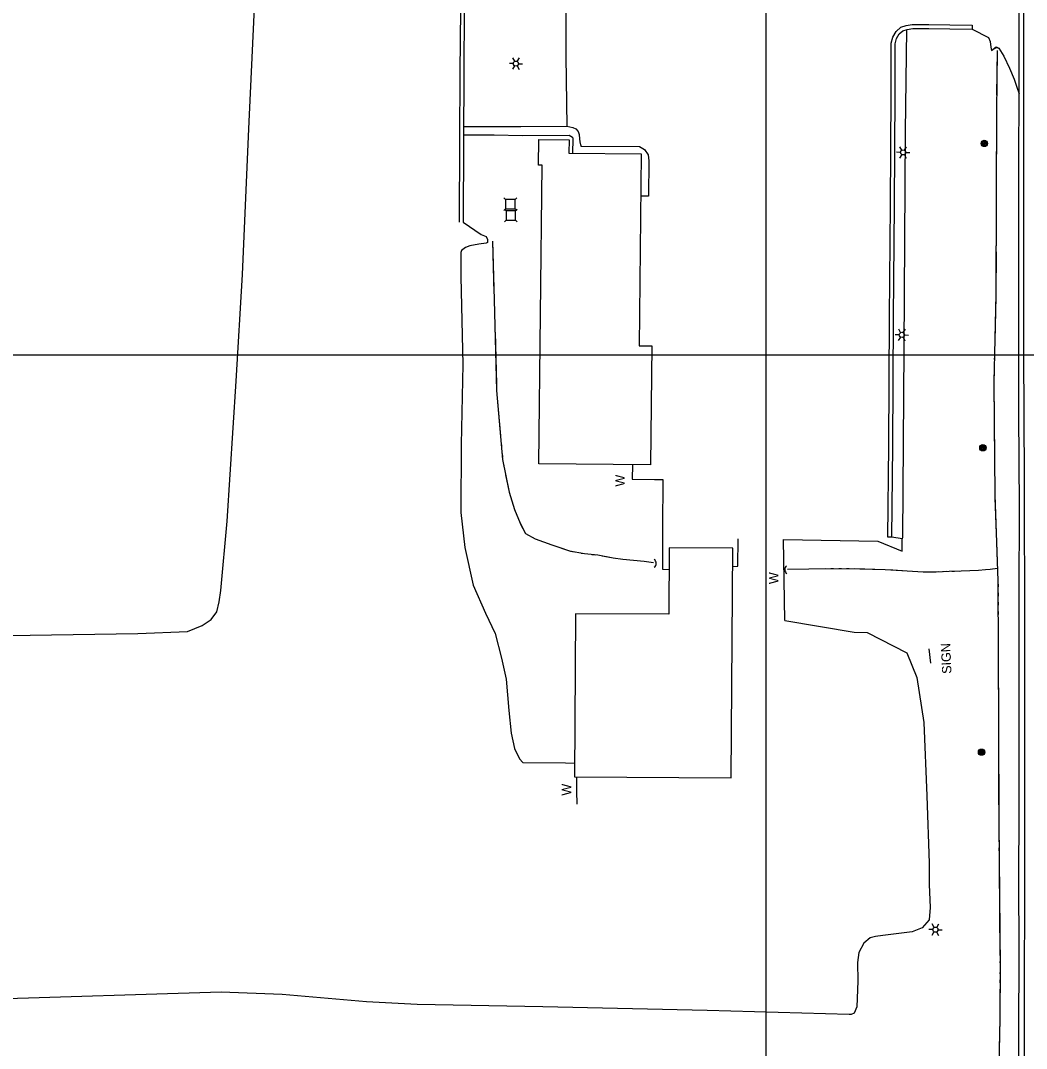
# Model space of a CAD drawing. Extents: x 353423 to 364002, y 127000 to 201942.
# Drawn here: x 362023 to 362666, y 136556 to 137214 of the extents above; entities that cross this region are included whole.
import ezdxf

# ---------------------------------------------------------------- set-up
doc = ezdxf.new("R2010")
doc.units = 0
for name, color, linetype in [('E_DTM_SlopeBottom', 7, 'Continuous'), ('E_DTM_SlopeTop', 7, 'Continuous'), ('E_LAND_BrushLine', 7, 'Continuous'), ('E_LAND_TreeLine', 7, 'Continuous'), ('E_MISCPROP', 7, 'Continuous'), ('E_SGN', 7, 'Continuous'), ('E_STRUCT_WingWall', 7, 'Continuous'), ('E_WTR_FlowLine', 7, 'Continuous')]:
    doc.layers.add(name, color=color, linetype=linetype)

msp = doc.modelspace()

# ---------------------------------------------------------------- linework, layer by layer
at = {"layer": 'E_DTM_SlopeBottom'}
for points in [[(362414.32, 136929.55), (362414.26, 136920.33), (362428.55, 136920.14)], [(362478.42, 136864.55), (362481.77, 136864.58), (362481.9, 136882.12)], [(362511.94, 136830), (362511.01, 136881.83)], [(362378.61, 136729.92), (362378.62, 136720.6), (362378.77, 136712.46)]]:
    msp.add_lwpolyline(points, dxfattribs=at)
for centre, radius, start, end in [((362647.37, 137194.81), 1.63, 42.76901, 149.00858), ((362426.47, 136866.43), 3.1, 307.35313, 53.59269), ((362514.89, 136862.52), 3.06, 128.2005, 234.44007)]:
    msp.add_arc(centre, radius, start, end, dxfattribs=at)
at = {"layer": 'E_DTM_SlopeTop'}
for points in [[(362661.23, 136411.91), (362661.33, 136518.29), (362661.53, 136566.58), (362661.62, 136616.27), (362661.58, 136665.67), (362661.82, 136706.37), (362661.68, 136754.78), (362661.66, 136799.15), (362661.63, 136846.65), (362661.85, 136901.79), (362661.43, 136962.62), (362661.48, 137017.42), (362661.6, 137070.97), (362661.5, 137125.61), (362661.81, 137166.58), (362661.7, 137297.76), (362661.3, 137369.88), (362661.13, 137439.17), (362660.94, 137494.29), (362661, 137523.28)], [(362664.42, 137227.94), (362664.53, 137158.92), (362664.49, 137090.01), (362664.54, 137001.35), (362664.93, 136920.47), (362665.03, 136822.43), (362665.11, 136740.78), (362665.05, 136675.71), (362664.82, 136575.33), (362664.68, 136515.3)]]:
    msp.add_lwpolyline(points, dxfattribs=at)
at = {"layer": 'E_LAND_BrushLine'}
for p, q in [((362339.12, 137187.77), (362337.88, 137189.95)), ((362340.76, 137187.73), (362342.12, 137189.92)), ((362338.24, 137186.33), (362335.72, 137186.4)), ((362338.98, 137184.88), (362337.61, 137182.65)), ((362340.68, 137184.87), (362341.88, 137182.57)), ((362341.52, 137186.24), (362344.12, 137186.16)), ((362585.85, 137129.46), (362583.33, 137129.53)), ((362586.73, 137130.91), (362585.49, 137133.08)), ((362588.37, 137130.86), (362589.73, 137133.05)), ((362589.13, 137129.37), (362591.73, 137129.3)), ((362586.59, 137128.02), (362585.22, 137125.79)), ((362588.29, 137128.01), (362589.49, 137125.71)), ((362585.04, 137012.71), (362582.52, 137012.78)), ((362585.78, 137011.27), (362584.41, 137009.04)), ((362585.92, 137014.16), (362584.68, 137016.34)), ((362587.48, 137011.26), (362588.68, 137008.96)), ((362587.56, 137014.11), (362588.92, 137016.3)), ((362588.32, 137012.62), (362590.92, 137012.55)), ((362604.05, 136811.79), (362605.1, 136802.62)), ((362606.5, 136632.1), (362603.98, 136632.17)), ((362607.23, 136630.65), (362605.87, 136628.42)), ((362607.38, 136633.54), (362606.14, 136635.72)), ((362608.93, 136630.64), (362610.13, 136628.34)), ((362609.01, 136633.5), (362610.38, 136635.69)), ((362609.77, 136632.01), (362612.37, 136631.93))]:
    msp.add_line(p, q, dxfattribs=at)
for centre, radius in [((362339.88, 137186.3), 1.64), ((362639.44, 137135.19), 2.02), ((362639.44, 137135.18), 1.52), ((362639.43, 137135.22), 1.01), ((362639.43, 137135.21), 0.502), ((362587.49, 137129.44), 1.64), ((362586.68, 137012.69), 1.64), ((362638.49, 136940.43), 2.02), ((362638.49, 136940.41), 1.52), ((362638.48, 136940.45), 1.01), ((362638.48, 136940.44), 0.502), ((362637.67, 136745.65), 2.02), ((362637.67, 136745.63), 1.52), ((362637.67, 136745.67), 1.01), ((362637.66, 136745.66), 0.502), ((362608.14, 136632.07), 1.64)]:
    msp.add_circle(centre, radius, dxfattribs=at)
at = {"layer": 'E_LAND_TreeLine'}
for p, q in [((362500, 136000), (362500, 139000)), ((360000, 137000), (364000, 137000))]:
    msp.add_line(p, q, dxfattribs=at)
at = {"layer": 'E_MISCPROP'}
for points in [[(361973.72, 136819.57), (362098.15, 136821.5), (362129.73, 136822.76), (362139.11, 136826.72), (362145.02, 136830.57), (362148.62, 136835.43), (362150.11, 136841.86), (362151.06, 136849.2), (362155.15, 136893.55), (362160.92, 136982.96), (362164.94, 137051.23), (362169.15, 137144.56), (362173.67, 137245.01), (362213.17, 137242.27), (362216.81, 137242.51), (362220.29, 137243.94), (362222.5, 137247.01), (362226.01, 137261.15), (362228.13, 137290.12)], [(362281.05, 137287.1), (362280.78, 137266.25), (362280.63, 137252.35), (362281.41, 137248.74), (362282.53, 137246.61), (362284.64, 137244.12), (362288.22, 137242.45), (362290.69, 137242.22), (362292.86, 137242.05), (362297.21, 137241.92), (362301.4, 137241.89), (362304.95, 137241.81), (362304.6, 137241.96), (362304.27, 137242.82), (362304.37, 137220.9), (362304.1, 137180.92), (362303.83, 137136.7), (362303.67, 137084.8)], [(362283.55, 137287.06), (362283.28, 137266.22), (362283.14, 137252.6), (362283.78, 137249.61), (362284.61, 137248.02), (362286.19, 137246.15), (362288.88, 137244.9), (362290.9, 137244.71), (362293, 137244.55), (362297.26, 137244.42), (362301.43, 137244.39), (362305.49, 137244.3), (362306.55, 137243.84), (362306.76, 137243.29), (362306.87, 137220.9), (362306.6, 137180.9), (362306.33, 137136.69), (362306.17, 137084.8)], [(362372.05, 137246.71), (362371.79, 137190.82), (362372.52, 137146.32), (362376.29, 137145.45), (362378.24, 137144.46), (362379.58, 137142.91), (362380.24, 137141.01), (362380.6, 137138.21), (362380.8, 137136.31), (362381.35, 137133.46), (362381.97, 137133.44), (362418.91, 137133.17), (362422.15, 137131.34), (362424.45, 137127.83), (362424.77, 137124.17), (362424.69, 137101.36), (362419.7, 137101.54)], [(362580.24, 136883.23), (362577.74, 136883.26), (362578.45, 136941.58), (362578.81, 137024.12), (362579.4, 137095.59), (362579.84, 137166.9), (362579.87, 137199.29), (362580.84, 137203.31), (362582.95, 137206.91), (362585.99, 137209.5), (362589.39, 137210.59), (362593.39, 137211.35), (362604, 137211.21), (362617.4, 137211.02), (362631.62, 137210.83), (362631.59, 137208.33)], [(362580.24, 136883.23), (362580.95, 136941.56), (362581.31, 137024.1), (362581.9, 137095.57), (362582.34, 137166.89), (362582.37, 137198.99), (362583.18, 137202.37), (362584.9, 137205.28), (362587.23, 137207.27), (362590, 137208.16), (362593.61, 137208.85), (362603.97, 137208.71), (362617.36, 137208.52), (362631.59, 137208.33)], [(362589.63, 137208.04), (362588.89, 137142.87), (362587.93, 137003.85), (362587.17, 136883.17), (362586.97, 136882.13)], [(362631.59, 137208.33), (362642.16, 137203.02), (362643.08, 137200.41), (362643.54, 137196.89), (362644.07, 137194.65), (362647.04, 137197.07), (362648.7, 137196.21), (362651.93, 137190.95), (362655.47, 137183.32), (362658.55, 137176.24), (362660.73, 137169.83), (362661.81, 137167.2)], [(362306.39, 137146.14), (362342.99, 137146.11), (362372.52, 137146.32)], [(362306.35, 137140.65), (362325.97, 137140.68), (362344.09, 137140.38), (362373.87, 137140.45), (362376.09, 137139.25), (362376.36, 137138.2), (362376.05, 137129.04)], [(362306.17, 137084.8), (362317.55, 137076.83), (362320.86, 137075.58), (362321.65, 137073.81), (362321.76, 137071.75), (362320.82, 137071.4), (362316.06, 137070.78), (362310.48, 137069.74), (362307.66, 137068.57), (362305.1, 137066.68), (362304.61, 137065.5), (362304.57, 137063.87), (362304.67, 137049.91), (362305.94, 136993.66), (362304.88, 136942.62), (362304.73, 136899.11), (362307.1, 136876.58), (362312.53, 136852.62), (362320.51, 136834.59), (362326.56, 136821.54), (362330.58, 136805.85), (362333.66, 136792.28), (362335.37, 136772.4), (362336.91, 136757.83), (362338.95, 136748.01), (362342.09, 136741.36), (362344.35, 136738.95), (362371.54, 136738.87), (362377.47, 136738.62)], [(362428.55, 136920.14), (362433.8, 136920.03), (362433.69, 136889.01), (362433.66, 136862.77), (362437.78, 136862.59)], [(362511.01, 136881.83), (362571.35, 136880.64), (362586.99, 136874.38), (362586.97, 136882.13), (362580.24, 136883.23)], [(362511.94, 136830), (362556.12, 136822.39), (362564.48, 136822.17), (362589.84, 136809.21), (362596.18, 136793.5), (362600.79, 136764.73), (362602.71, 136717.69), (362604.09, 136674.51), (362604.11, 136660.89), (362604.8, 136646.28), (362604.14, 136638.27), (362599.69, 136633.22), (362593.39, 136630.75), (362574.46, 136628.37), (362569.86, 136627.64), (362566.34, 136626.8), (362562.4, 136623.32), (362559.18, 136617.38), (362558.22, 136611.01), (362558.62, 136599.15), (362557.94, 136582.63), (362556.11, 136578.65), (362554.23, 136577.76), (362552.89, 136577.7), (362462.13, 136580.3), (362357.04, 136582.66), (362276.81, 136584.23), (362244.34, 136585.82), (362190.32, 136590.6), (362151.31, 136592.06), (362000.4, 136587.43)]]:
    msp.add_lwpolyline(points, dxfattribs=at)
at = {"layer": 'E_SGN'}
for p, q in [((362333.3, 137099.4), (362332.24, 137100.46)), ((362340.36, 137100.47), (362339.3, 137099.41)), ((362333.3, 137093.4), (362332.24, 137092.34)), ((362333.63, 137092.09), (362332.57, 137093.15)), ((362340.36, 137092.35), (362339.3, 137093.41)), ((362340.69, 137093.16), (362339.63, 137092.1)), ((362333.64, 137086.09), (362332.58, 137085.03)), ((362340.7, 137085.04), (362339.64, 137086.1))]:
    msp.add_line(p, q, dxfattribs=at)
for points in [[(362339.3, 137093.41), (362339.3, 137099.41), (362333.3, 137099.4), (362333.3, 137093.4)], [(362339.64, 137086.1), (362339.63, 137092.1), (362333.63, 137092.09), (362333.64, 137086.09)]]:
    msp.add_lwpolyline(points, close=True, dxfattribs=at)
at = {"layer": 'E_STRUCT_WingWall'}
for points in [[(362647.63, 137194.67), (362647.19, 137155.43), (362647.04, 137101), (362646.81, 137038.76), (362645.45, 136981.64), (362646.18, 136910.36), (362648.18, 136855.32), (362648.49, 136762.53), (362648.62, 136701.11), (362649.49, 136607.56), (362649.27, 136575.14), (362647.76, 136503.15), (362646.96, 136427.83), (362647.01, 136408.24)], [(362647.63, 137194.67), (362647.31, 137166.15)], [(362647.27, 137162.22), (362647.25, 137160.25)], [(362647.2, 137156.32), (362647.19, 137155.43), (362647.19, 137154.35)], [(362647.18, 137150.42), (362647.17, 137148.45)], [(362647.16, 137144.51), (362647.08, 137115.99)], [(362647.08, 137115.99), (362647.04, 137101), (362646.99, 137087.47)], [(362646.97, 137083.53), (362646.97, 137081.57)], [(362646.95, 137077.63), (362646.94, 137075.66)], [(362324.89, 137072.71), (362325.92, 137035.07), (362327.53, 136977.1), (362331.36, 136933.04), (362335.51, 136911.97), (362338.9, 136900.99), (362342.55, 136892.13), (362345.97, 136885.52), (362352.26, 136882.08), (362362.8, 136878.38), (362374.04, 136874.44), (362383.78, 136872.68), (362392.18, 136871.84), (362402.11, 136869.94), (362408.21, 136869.12), (362415.05, 136868.5), (362421.93, 136867.94), (362427.83, 136867.03)], [(362324.89, 137072.71), (362325.8, 137039.54)], [(362646.93, 137071.73), (362646.92, 137069.76)], [(362646.91, 137065.83), (362646.81, 137038.76), (362646.78, 137037.31)], [(362646.78, 137037.31), (362646.1, 137008.79)], [(362325.92, 137034.96), (362325.99, 137032.67)], [(362326.11, 137028.1), (362326.18, 137025.81)], [(362326.3, 137021.23), (362326.37, 137018.94)], [(362326.49, 137014.37), (362327.41, 136981.19)], [(362646, 137004.86), (362645.96, 137002.89)], [(362645.86, 136998.96), (362645.82, 136996.99)], [(362645.72, 136993.06), (362645.68, 136991.1)], [(362645.58, 136987.16), (362645.45, 136981.64), (362645.69, 136958.64)], [(362327.41, 136981.19), (362327.53, 136977.1), (362330.05, 136948.11)], [(362645.69, 136958.64), (362645.98, 136930.12)], [(362330.44, 136943.55), (362330.64, 136941.27)], [(362331.04, 136936.71), (362331.23, 136934.43)], [(362331.97, 136929.92), (362332.41, 136927.67)], [(362646.02, 136926.19), (362646.04, 136924.22)], [(362333.3, 136923.18), (362335.51, 136911.97), (362338.9, 136900.99), (362342.55, 136892.13), (362342.87, 136891.52)], [(362646.08, 136920.29), (362646.1, 136918.32)], [(362646.14, 136914.39), (362646.16, 136912.42)], [(362646.25, 136908.49), (362647.28, 136879.99)], [(362342.87, 136891.52), (362345.97, 136885.52), (362352.26, 136882.08), (362362.8, 136878.38), (362370.42, 136875.71)], [(362647.28, 136879.99), (362648.18, 136855.32), (362648.19, 136851.49)], [(362374.77, 136874.31), (362377.02, 136873.9)], [(362381.51, 136873.09), (362383.76, 136872.69)], [(362388.32, 136872.23), (362390.59, 136872)], [(362395.11, 136871.28), (362402.11, 136869.94), (362408.21, 136869.12), (362415.05, 136868.5), (362421.93, 136867.94), (362427.83, 136867.03)], [(362513.47, 136862.69), (362527.16, 136863.06), (362551.82, 136863.22), (362576.02, 136862.59), (362590.07, 136861.65), (362600.28, 136861.02), (362608.5, 136861.15), (362616.92, 136861.46), (362624.65, 136861.59), (362630.16, 136861.83), (362635.68, 136862.21), (362640.16, 136862.54), (362643.19, 136862.81), (362647.89, 136863.29)], [(362513.47, 136862.69), (362527.16, 136863.06), (362537.88, 136863.13)], [(362541.25, 136863.15), (362542.94, 136863.16)], [(362546.31, 136863.18), (362547.99, 136863.19)], [(362551.36, 136863.21), (362551.82, 136863.22), (362553.04, 136863.19)], [(362556.41, 136863.1), (362576.02, 136862.59), (362580.82, 136862.27)], [(362580.82, 136862.27), (362590.07, 136861.65), (362600.28, 136861.02), (362605.2, 136861.1)], [(362608.57, 136861.15), (362610.25, 136861.21)], [(362613.61, 136861.34), (362615.3, 136861.4)], [(362618.66, 136861.49), (362620.34, 136861.52)], [(362623.69, 136861.58), (362624.65, 136861.59), (362630.16, 136861.83), (362635.68, 136862.21), (362640.16, 136862.54), (362643.19, 136862.81), (362647.89, 136863.29)], [(362648.2, 136847.55), (362648.21, 136845.58)], [(362648.22, 136841.65), (362648.23, 136839.69)], [(362648.24, 136835.75), (362648.25, 136833.79)], [(362648.26, 136829.85), (362648.36, 136801.34)], [(362648.36, 136801.34), (362648.46, 136772.83)], [(362648.47, 136768.89), (362648.48, 136766.93)], [(362648.49, 136762.99), (362648.49, 136762.53), (362648.49, 136761.03)], [(362648.5, 136757.1), (362648.51, 136755.13)], [(362648.51, 136751.2), (362648.57, 136722.69)], [(362648.57, 136722.69), (362648.62, 136701.11), (362648.68, 136694.19)], [(362648.72, 136690.26), (362648.74, 136688.3)], [(362648.77, 136684.37), (362648.79, 136682.4)], [(362648.83, 136678.47), (362648.85, 136676.51)], [(362648.88, 136672.58), (362649.15, 136644.1)], [(362649.15, 136644.1), (362649.41, 136615.62)], [(362649.45, 136611.69), (362649.47, 136609.72)], [(362649.48, 136605.79), (362649.46, 136603.83)], [(362649.44, 136599.9), (362649.42, 136597.93)], [(362649.4, 136594), (362649.27, 136575.14), (362649.07, 136565.5)], [(362649.07, 136565.5), (362648.47, 136537.01)]]:
    msp.add_lwpolyline(points, dxfattribs=at)
at = {"layer": 'E_WTR_FlowLine'}
for points in [[(362354.61, 136930.19), (362356.66, 137121.29), (362354.37, 137121.32), (362354.54, 137137.71), (362373.85, 137137.51), (362373.76, 137129.06), (362419.99, 137128.57), (362418.67, 137005.74), (362426.86, 137005.65), (362426.04, 136929.42)], [(362377.41, 136729.92), (362477.59, 136729.31), (362478.5, 136876.21), (362437.86, 136876.46), (362437.6, 136833.87), (362378.06, 136834.24)]]:
    msp.add_lwpolyline(points, close=True, dxfattribs=at)

# ---------------------------------------------------------------- texts
at = {"layer": 'E_DTM_SlopeBottom'}
for p in [(362409.49, 136915.6), (362507.8, 136853.21), (362375.22, 136717.83)]:
    msp.add_text('W', height=6, rotation=90.06136, dxfattribs=at).set_placement(p)
at = {"layer": 'E_LAND_BrushLine'}
msp.add_text('SIGN', height=6, rotation=92.62053, dxfattribs=at).set_placement((362618.47, 136795.91))

doc.saveas('drawing.dxf')
